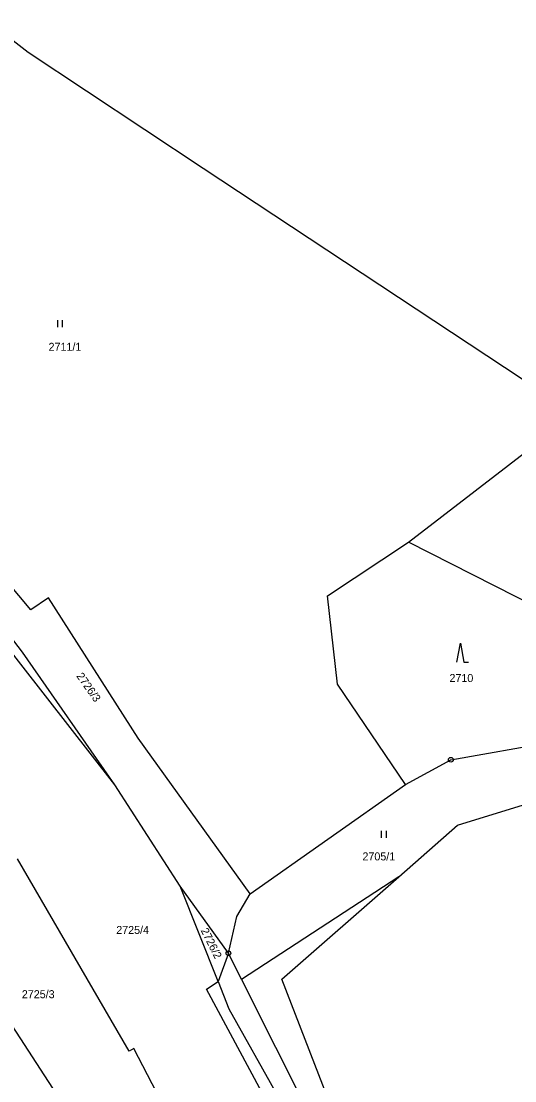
# Model space of a CAD drawing. Extents: x -736345 to -729997, y -1130177 to -1122501.
# Drawn here: x -734237.6 to -734132.8, y -1125006.7 to -1124781.7 of the extents above; entities that cross this region are included whole.
import ezdxf

# ---------------------------------------------------------------- set-up
doc = ezdxf.new("R2010")
doc.units = 0
for name, color, linetype in [('Vrstva 1', 7, 'Continuous'), ('Vrstva 18', 7, 'Continuous'), ('Vrstva 25', 7, 'Continuous')]:
    doc.layers.add(name, color=color, linetype=linetype)

msp = doc.modelspace()

# ---------------------------------------------------------------- linework, layer by layer
at = {"layer": 'Vrstva 1'}
for points in [[(-734308.26, -1124732.01), (-734236.06, -1124788.31)], [(-734236.06, -1124788.31), (-734198.92, -1124812.92)], [(-734198.92, -1124812.92), (-734119.99, -1124865.07)], [(-734217.72, -1124943.88), (-734281.85, -1124861.53)], [(-734155.38, -1124892.31), (-734119.99, -1124865.07)], [(-734235.52, -1124906.7), (-734261.84, -1124875.31)], [(-734172.59, -1124903.73), (-734155.38, -1124892.31)], [(-734114.27, -1124913.19), (-734155.38, -1124892.31)], [(-734237.3, -1124915.69), (-734250.96, -1124897.89)], [(-734231.76, -1124904.11), (-734235.52, -1124906.7)], [(-734212.72, -1124933.94), (-734231.76, -1124904.11)], [(-734170.48, -1124922.49), (-734172.59, -1124903.73)], [(-734217.72, -1124943.88), (-734237.3, -1124915.69)], [(-734156.04, -1124943.75), (-734170.48, -1124922.49)], [(-734188.95, -1124966.98), (-734212.72, -1124933.94)], [(-734146.4, -1124938.53), (-734124.84, -1124934.75)], [(-734156.04, -1124943.75), (-734146.4, -1124938.53)], [(-734203.83, -1124965.33), (-734217.72, -1124943.88)], [(-734188.95, -1124966.98), (-734156.04, -1124943.75)], [(-734144.96, -1124952.39), (-734127.28, -1124946.96)], [(-734157.44, -1124963.35), (-734144.96, -1124952.39)], [(-734263.69, -1124957.87), (-734229.2, -1125010.84)], [(-734214.62, -1125000.39), (-734238.37, -1124959.53)], [(-734157.44, -1124963.35), (-734190.79, -1124985.17)], [(-734182.24, -1124985.13), (-734157.44, -1124963.35)], [(-734195.79, -1124985.62), (-734203.83, -1124965.33)], [(-734193.58, -1124979.61), (-734203.83, -1124965.33)], [(-734191.78, -1124971.77), (-734188.95, -1124966.98)], [(-734193.58, -1124979.61), (-734191.78, -1124971.77)], [(-734193.58, -1124979.61), (-734195.79, -1124985.62)], [(-734190.79, -1124985.17), (-734193.58, -1124979.61)], [(-734190.79, -1124985.17), (-734132.93, -1125100.42)], [(-734164.52, -1125031.04), (-734182.24, -1124985.13)], [(-734198.27, -1124987.23), (-734195.79, -1124985.62)], [(-734168.58, -1125042.46), (-734198.27, -1124987.23)], [(-734195.79, -1124985.62), (-734193.48, -1124991.44)], [(-734193.48, -1124991.44), (-734183.09, -1125009.93)], [(-734213.66, -1124999.84), (-734214.62, -1125000.39)], [(-734183.68, -1125057.67), (-734213.66, -1124999.84)]]:
    msp.add_lwpolyline(points, dxfattribs=at)
at = {"layer": 'Vrstva 25'}
for points in [[(-734229.817, -1124846.685), (-734229.817, -1124845.185)], [(-734228.783, -1124846.685), (-734228.783, -1124845.185)], [(-734145.13, -1124917.78), (-734144.38, -1124913.78), (-734143.63, -1124917.78), (-734142.63, -1124917.78)], [(-734161.117, -1124955.105), (-734161.117, -1124953.605)], [(-734160.083, -1124955.105), (-734160.083, -1124953.605)]]:
    msp.add_lwpolyline(points, dxfattribs=at)
for centre, radius in [((-734146.4, -1124938.53), 0.5), ((-734146.4, -1124938.53), 0.032), ((-734193.58, -1124979.61), 0.5), ((-734193.58, -1124979.61), 0.032)]:
    msp.add_circle(centre, radius, dxfattribs=at)

# ---------------------------------------------------------------- texts
at = {"layer": 'Vrstva 18'}
for s, p in [('2711/1', (-734231.75, -1124851.7)), ('2710', (-734146.69, -1124922.02)), ('2705/1', (-734165.15, -1124959.89)), ('2725/4', (-734217.39, -1124975.51)), ('2725/3', (-734237.42, -1124989.15))]:
    msp.add_text(s, height=1.7, dxfattribs=at).set_placement(p)
for s, rotation, p in [('2726/3', 305.10243, (-734225.932, -1124920.758)), ('2726/2', 296.50236, (-734199.512, -1124974.749))]:
    msp.add_text(s, height=1.7, rotation=rotation, dxfattribs=at).set_placement(p)

doc.saveas('drawing.dxf')
